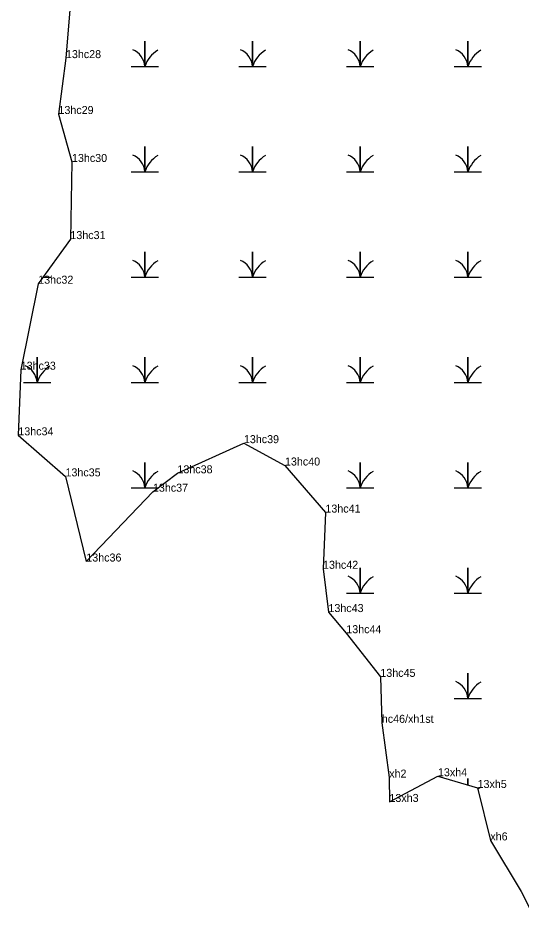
# Model space of a CAD drawing. Extents: x 2072529 to 2268796, y 436423 to 470397.
# Drawn here: x 2248013 to 2248328, y 446125 to 446696 of the extents above; entities that cross this region are included whole.
import ezdxf

# ---------------------------------------------------------------- set-up
doc = ezdxf.new("R2010")
doc.units = 0
for name, color, linetype in [('Exist Environmental Wetland Boundary', 7, 'Continuous'), ('Exist Environmental Wetland Boundary Cogo Comment', 7, 'Continuous'), ('Exist Environmental Wetland Boundary Cogo Point CELL', 7, 'Continuous'), ('Exist Hydro Swamp or Marsh', 7, 'Continuous')]:
    doc.layers.add(name, color=color, linetype=linetype)

msp = doc.modelspace()

# ---------------------------------------------------------------- linework, layer by layer
at = {"layer": 'Exist Environmental Wetland Boundary'}
msp.add_lwpolyline([(2248048, 446732.03), (2248043.12, 446671.61), (2248038.43, 446636.68), (2248046.88, 446606.72), (2248045.88, 446558.54), (2248025.77, 446530.66), (2248014.84, 446476.93), (2248013.36, 446435.93), (2248042.82, 446410.27), (2248055.83, 446357.07), (2248097.44, 446400.71), (2248112.73, 446412.21), (2248154.25, 446431.04), (2248179.9, 446417.07), (2248205.14, 446387.65), (2248203.68, 446352.54), (2248207.04, 446325.5), (2248218.18, 446312.3), (2248239.46, 446285.02), (2248240.39, 446256.31), (2248244.99, 446222.09), (2248245.13, 446206.87), (2248275.44, 446222.92), (2248300.18, 446215.6), (2248308.15, 446182.83), (2248327.47, 446150.97), (2248340.72, 446124.55)], dxfattribs=at)
at = {"layer": 'Exist Environmental Wetland Boundary Cogo Point CELL'}
for p, q in [((2248043.12, 446671.61), (2248043.12, 446671.61)), ((2248038.43, 446636.68), (2248038.43, 446636.68)), ((2248046.88, 446606.72), (2248046.88, 446606.72)), ((2248045.88, 446558.54), (2248045.88, 446558.54)), ((2248025.77, 446530.66), (2248025.77, 446530.66)), ((2248014.84, 446476.93), (2248014.84, 446476.93)), ((2248013.36, 446435.93), (2248013.36, 446435.93)), ((2248154.25, 446431.04), (2248154.25, 446431.04)), ((2248179.9, 446417.07), (2248179.9, 446417.07)), ((2248042.82, 446410.27), (2248042.82, 446410.27)), ((2248112.73, 446412.21), (2248112.73, 446412.21)), ((2248097.44, 446400.71), (2248097.44, 446400.71)), ((2248205.14, 446387.65), (2248205.14, 446387.65)), ((2248055.83, 446357.07), (2248055.83, 446357.07)), ((2248203.68, 446352.54), (2248203.68, 446352.54)), ((2248207.04, 446325.5), (2248207.04, 446325.5)), ((2248218.18, 446312.3), (2248218.18, 446312.3)), ((2248239.46, 446285.02), (2248239.46, 446285.02)), ((2248240.39, 446256.31), (2248240.39, 446256.31)), ((2248244.99, 446222.09), (2248244.99, 446222.09)), ((2248275.44, 446222.92), (2248275.44, 446222.92)), ((2248300.18, 446215.6), (2248300.18, 446215.6)), ((2248245.13, 446206.87), (2248245.13, 446206.87)), ((2248308.15, 446182.83), (2248308.15, 446182.83)), ((2248327.47, 446150.97), (2248327.47, 446150.97))]:
    msp.add_line(p, q, dxfattribs=at)
at = {"layer": 'Exist Hydro Swamp or Marsh'}
for points in [[(2248083.76, 446666.37), (2248092.36, 446666.37), (2248092.36, 446682.15), (2248092.36, 446666.37), (2248100.97, 446666.37)], [(2248151.01, 446666.37), (2248159.61, 446666.37), (2248159.61, 446682.15), (2248159.61, 446666.37), (2248168.22, 446666.37)], [(2248218.26, 446666.37), (2248226.86, 446666.37), (2248226.86, 446682.15), (2248226.86, 446666.37), (2248235.47, 446666.37)], [(2248285.51, 446666.37), (2248294.11, 446666.37), (2248294.11, 446682.15), (2248294.11, 446666.37), (2248302.72, 446666.37)], [(2248083.76, 446600.57), (2248092.36, 446600.57), (2248092.36, 446616.35), (2248092.36, 446600.57), (2248100.97, 446600.57)], [(2248151.01, 446600.57), (2248159.61, 446600.57), (2248159.61, 446616.35), (2248159.61, 446600.57), (2248168.22, 446600.57)], [(2248218.26, 446600.57), (2248226.86, 446600.57), (2248226.86, 446616.35), (2248226.86, 446600.57), (2248235.47, 446600.57)], [(2248285.51, 446600.57), (2248294.11, 446600.57), (2248294.11, 446616.35), (2248294.11, 446600.57), (2248302.72, 446600.57)], [(2248083.76, 446534.77), (2248092.36, 446534.77), (2248092.36, 446550.55), (2248092.36, 446534.77), (2248100.97, 446534.77)], [(2248151.01, 446534.77), (2248159.61, 446534.77), (2248159.61, 446550.55), (2248159.61, 446534.77), (2248168.22, 446534.77)], [(2248218.26, 446534.77), (2248226.86, 446534.77), (2248226.86, 446550.55), (2248226.86, 446534.77), (2248235.47, 446534.77)], [(2248285.51, 446534.77), (2248294.11, 446534.77), (2248294.11, 446550.55), (2248294.11, 446534.77), (2248302.72, 446534.77)], [(2248028.73, 446534.77), (2248033.72, 446534.77)], [(2248016.51, 446468.97), (2248025.11, 446468.97), (2248025.11, 446484.75), (2248025.11, 446468.97), (2248033.72, 446468.97)], [(2248083.76, 446468.97), (2248092.36, 446468.97), (2248092.36, 446484.75), (2248092.36, 446468.97), (2248100.97, 446468.97)], [(2248151.01, 446468.97), (2248159.61, 446468.97), (2248159.61, 446484.75), (2248159.61, 446468.97), (2248168.22, 446468.97)], [(2248218.26, 446468.97), (2248226.86, 446468.97), (2248226.86, 446484.75), (2248226.86, 446468.97), (2248235.47, 446468.97)], [(2248285.51, 446468.97), (2248294.11, 446468.97), (2248294.11, 446484.75), (2248294.11, 446468.97), (2248302.72, 446468.97)], [(2248083.76, 446403.17), (2248092.36, 446403.17), (2248092.36, 446418.95), (2248092.36, 446403.17), (2248100.71, 446403.17)], [(2248218.26, 446403.17), (2248226.86, 446403.17), (2248226.86, 446418.95), (2248226.86, 446403.17), (2248235.47, 446403.17)], [(2248285.51, 446403.17), (2248294.11, 446403.17), (2248294.11, 446418.95), (2248294.11, 446403.17), (2248302.72, 446403.17)], [(2248218.26, 446337.37), (2248226.86, 446337.37), (2248226.86, 446353.15), (2248226.86, 446337.37), (2248235.47, 446337.37)], [(2248285.51, 446337.37), (2248294.11, 446337.37), (2248294.11, 446353.15), (2248294.11, 446337.37), (2248302.72, 446337.37)], [(2248285.51, 446271.57), (2248294.11, 446271.57), (2248294.11, 446287.35), (2248294.11, 446271.57), (2248302.72, 446271.57)], [(2248294.11, 446217.4), (2248294.11, 446221.55), (2248294.11, 446217.4)], [(2248302.58, 446205.77), (2248302.72, 446205.77)]]:
    msp.add_lwpolyline(points, dxfattribs=at)
for centre, radius, start, end in [((2248080.1, 446665.48), 12.3, 4.1403, 67.535), ((2248110.61, 446660.3), 19.22, 122.1274, 161.6222), ((2248147.35, 446665.48), 12.3, 4.1403, 67.535), ((2248177.86, 446660.3), 19.22, 122.1274, 161.6222), ((2248214.6, 446665.48), 12.3, 4.1403, 67.535), ((2248245.11, 446660.3), 19.22, 122.1274, 161.6222), ((2248281.85, 446665.48), 12.3, 4.1403, 67.535), ((2248312.36, 446660.3), 19.22, 122.1274, 161.6222), ((2248080.1, 446599.68), 12.3, 4.1403, 67.535), ((2248110.61, 446594.5), 19.22, 122.1274, 161.6222), ((2248147.35, 446599.68), 12.3, 4.1403, 67.535), ((2248177.86, 446594.5), 19.22, 122.1274, 161.6222), ((2248214.6, 446599.68), 12.3, 4.1403, 67.535), ((2248245.11, 446594.5), 19.22, 122.1274, 161.6222), ((2248281.85, 446599.68), 12.3, 4.1403, 67.535), ((2248312.36, 446594.5), 19.22, 122.1274, 161.6222), ((2248080.1, 446533.88), 12.3, 4.1403, 67.535), ((2248110.61, 446528.7), 19.22, 122.1274, 161.6222), ((2248147.35, 446533.88), 12.3, 4.1403, 67.535), ((2248177.86, 446528.7), 19.22, 122.1274, 161.6222), ((2248214.6, 446533.88), 12.3, 4.1403, 67.535), ((2248245.11, 446528.7), 19.22, 122.1274, 161.6222), ((2248281.85, 446533.88), 12.3, 4.1403, 67.535), ((2248312.36, 446528.7), 19.22, 122.1274, 161.6222), ((2248012.85, 446468.08), 12.3, 4.1403, 67.535), ((2248043.36, 446462.9), 19.22, 122.1274, 161.6222), ((2248080.1, 446468.08), 12.3, 4.1403, 67.535), ((2248110.61, 446462.9), 19.22, 122.1274, 161.6222), ((2248147.35, 446468.08), 12.3, 4.1403, 67.535), ((2248177.86, 446462.9), 19.22, 122.1274, 161.6222), ((2248214.6, 446468.08), 12.3, 4.1403, 67.535), ((2248245.11, 446462.9), 19.22, 122.1274, 161.6222), ((2248281.85, 446468.08), 12.3, 4.1403, 67.535), ((2248312.36, 446462.9), 19.22, 122.1274, 161.6222), ((2248080.1, 446402.28), 12.3, 4.1403, 67.535), ((2248110.61, 446397.1), 19.22, 122.1274, 161.6222), ((2248214.6, 446402.28), 12.3, 4.1403, 67.535), ((2248245.11, 446397.1), 19.22, 122.1274, 161.6222), ((2248281.85, 446402.28), 12.3, 4.1403, 67.535), ((2248312.36, 446397.1), 19.22, 122.1274, 161.6222), ((2248214.6, 446336.48), 12.3, 4.1403, 67.535), ((2248245.11, 446331.3), 19.22, 122.1274, 161.6222), ((2248281.85, 446336.48), 12.3, 4.1403, 67.535), ((2248312.36, 446331.3), 19.22, 122.1274, 161.6222), ((2248281.85, 446270.68), 12.3, 4.1403, 67.535), ((2248312.36, 446265.5), 19.22, 122.1274, 161.6222), ((2248312.36, 446199.7), 19.22, 122.1274, 128.499)]:
    msp.add_arc(centre, radius, start, end, dxfattribs=at)

# ---------------------------------------------------------------- texts
at = {"layer": 'Exist Environmental Wetland Boundary Cogo Comment'}
for s, p in [('13hc28', (2248043.12, 446671.61)), ('13hc29', (2248038.43, 446636.68)), ('13hc30', (2248046.88, 446606.72)), ('13hc31', (2248045.88, 446558.54)), ('13hc32', (2248025.77, 446530.66)), ('13hc33', (2248014.84, 446476.93)), ('13hc34', (2248013.36, 446435.93)), ('13hc39', (2248154.25, 446431.04)), ('13hc40', (2248179.9, 446417.07)), ('13hc35', (2248042.82, 446410.27)), ('13hc38', (2248112.73, 446412.21)), ('13hc37', (2248097.44, 446400.71)), ('13hc41', (2248205.14, 446387.65)), ('13hc36', (2248055.83, 446357.07)), ('13hc42', (2248203.68, 446352.54)), ('13hc43', (2248207.04, 446325.5)), ('13hc44', (2248218.18, 446312.3)), ('13hc45', (2248239.46, 446285.02)), ('hc46/xh1st', (2248240.39, 446256.31)), ('xh2', (2248244.99, 446222.09)), ('13xh4', (2248275.44, 446222.92)), ('13xh5', (2248300.18, 446215.6)), ('13xh3', (2248245.13, 446206.87)), ('xh6', (2248308.15, 446182.83))]:
    msp.add_text(s, height=5, dxfattribs=at).set_placement(p)

doc.saveas('drawing.dxf')
